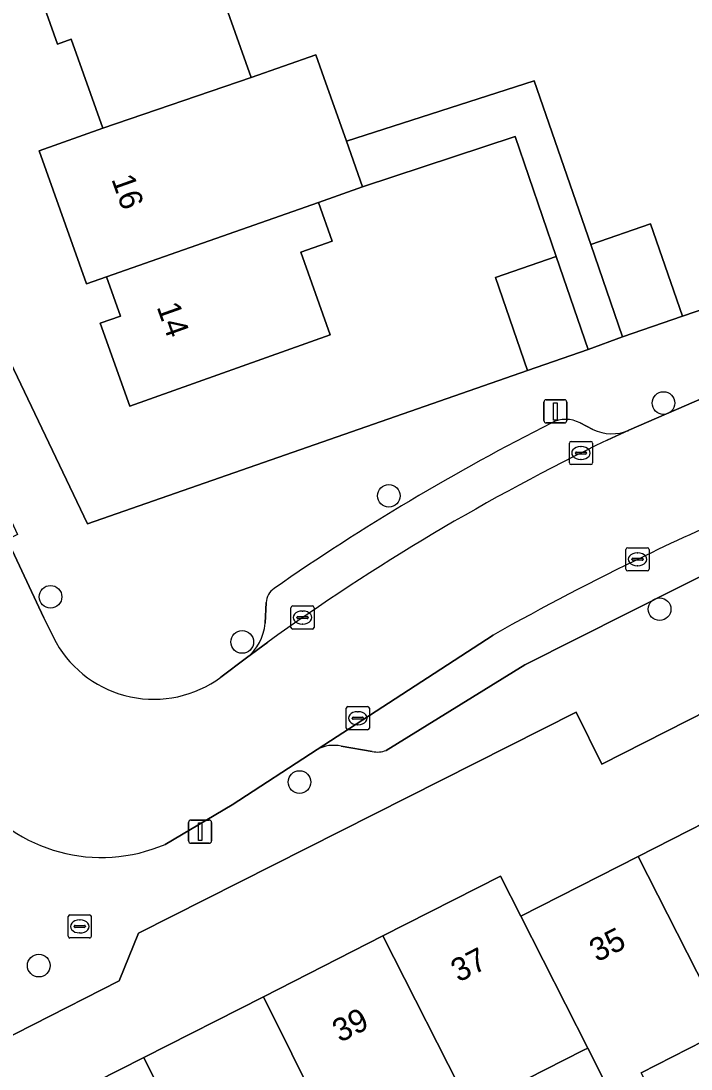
# Model space of a CAD drawing. Extents: x 158472 to 159562, y 388525 to 389606.
# Drawn here: x 159015.27 to 159044.21, y 389045.17 to 389090.41 of the extents above; entities that cross this region are included whole.
import ezdxf

# ---------------------------------------------------------------- set-up
doc = ezdxf.new("R2010")
doc.units = 0
for name, color, linetype in [('IMGEO_Boom', 7, 'Continuous'), ('IMGEO_Erf', 7, 'Continuous'), ('IMGEO_Kolk', 7, 'Continuous'), ('IMGEO_Lichtmast', 7, 'Continuous'), ('IMGEO_Pand', 7, 'Continuous'), ('IMGEO_Pand_nummerreeks', 7, 'Continuous'), ('IMGEO_Parkeervlak_open', 7, 'Continuous'), ('IMGEO_Rijbaan_lokaal_open', 7, 'Continuous'), ('IMGEO_Rioolput', 7, 'Continuous'), ('IMGEO_Voetpad_open', 7, 'Continuous')]:
    doc.layers.add(name, color=color, linetype=linetype)

msp = doc.modelspace()

# ---------------------------------------------------------------- linework, layer by layer
at = {"layer": 'IMGEO_Boom'}
for centre in [(159043.014, 389073.918), (159031.153, 389069.91), (159016.548, 389065.556), (159042.85, 389065.022), (159024.825, 389063.604), (159027.3, 389057.56), (159016.038, 389049.636)]:
    msp.add_circle(centre, 0.489, dxfattribs=at)
at = {"layer": 'IMGEO_Erf'}
for points in [[(159003.611, 389099.138), (159018.145, 389068.704), (159037.142, 389075.321), (159035.76, 389079.342), (159038.382, 389080.243), (159036.604, 389085.419), (159030.025, 389083.254), (159028.111, 389082.574), (159028.704, 389080.905), (159027.355, 389080.425), (159028.624, 389076.855), (159019.97, 389073.777), (159018.695, 389077.362), (159019.567, 389077.673), (159018.963, 389079.37), (159018.099, 389079.067), (159016.057, 389084.809), (159018.804, 389085.786), (159017.44, 389089.623), (159016.848, 389089.413), (159015.504, 389093.193)], [(159022.908, 389094.456), (159025.217, 389087.962), (159027.999, 389088.951), (159028.35, 389087.965), (159029.328, 389085.214), (159037.428, 389087.822), (159039.872, 389080.754), (159042.458, 389081.649), (159043.833, 389077.672), (159046.614, 389078.614), (159049.48, 389079.584), (159048.099, 389083.595), (159050.844, 389084.54), (159053.246, 389085.367), (159054.627, 389081.356), (159060.364, 389083.41), (159058.967, 389087.348), (159061.579, 389088.274), (159064.037, 389089.145), (159065.433, 389085.208), (159068.219, 389086.178), (159071.065, 389087.169)], [(159077.157, 389075.415), (159065.296, 389070.988), (159040.353, 389058.327), (159039.243, 389060.581), (159020.343, 389051.03), (159019.505, 389048.981), (159012.04, 389045.181), (159012.029, 389045.176), (159000, 389039.051), (158987.492, 389032.682), (158986.191, 389029.159), (158996.04, 389009.776)], [(159010.253, 389040.425), (159015.414, 389043.048), (159020.576, 389045.67), (159025.737, 389048.293), (159030.898, 389050.915), (159035.974, 389053.494), (159036.85, 389051.773), (159041.925, 389054.352), (159047.001, 389056.931), (159052.077, 389059.51), (159057.153, 389062.089), (159062.23, 389064.669), (159067.306, 389067.248), (159072.382, 389069.827)], [(159045.435, 389046.729), (159042.057, 389045.013)], [(159040.641, 389044.309), (159039.742, 389046.078), (159039.565, 389045.988), (159036.305, 389044.332)]]:
    msp.add_lwpolyline(points, dxfattribs=at)
at = {"layer": 'IMGEO_Kolk'}
for p, q in [((159038.951, 389071.334), (159038.951, 389072.186)), ((159039.026, 389072.26), (159039.878, 389072.26)), ((159039.439, 389072.04), (159039.464, 389072.04)), ((159039.952, 389072.186), (159039.952, 389071.334)), ((159039.21, 389071.754), (159039.21, 389071.766)), ((159039.648, 389071.717), (159039.25, 389071.717)), ((159039.253, 389071.803), (159039.651, 389071.803)), ((159039.694, 389071.766), (159039.694, 389071.754)), ((159039.878, 389071.26), (159039.026, 389071.26)), ((159039.462, 389071.48), (159039.437, 389071.48)), ((159041.396, 389066.746), (159041.396, 389067.598)), ((159041.471, 389067.672), (159042.323, 389067.672)), ((159042.397, 389067.598), (159042.397, 389066.746)), ((159041.655, 389067.166), (159041.655, 389067.178)), ((159042.093, 389067.129), (159041.695, 389067.129)), ((159041.698, 389067.215), (159042.096, 389067.215)), ((159041.884, 389067.452), (159041.909, 389067.452)), ((159042.139, 389067.178), (159042.139, 389067.166)), ((159042.323, 389066.672), (159041.471, 389066.672)), ((159041.907, 389066.892), (159041.882, 389066.892)), ((159026.93, 389064.232), (159026.93, 389065.084)), ((159027.005, 389065.158), (159027.857, 389065.158)), ((159027.418, 389064.938), (159027.443, 389064.938)), ((159027.931, 389065.084), (159027.931, 389064.232)), ((159027.189, 389064.652), (159027.189, 389064.664)), ((159027.627, 389064.615), (159027.229, 389064.615)), ((159027.232, 389064.701), (159027.63, 389064.701)), ((159027.441, 389064.378), (159027.416, 389064.378)), ((159027.673, 389064.664), (159027.673, 389064.652)), ((159027.857, 389064.158), (159027.005, 389064.158)), ((159029.313, 389059.889), (159029.313, 389060.741)), ((159029.388, 389060.815), (159030.24, 389060.815)), ((159030.314, 389060.741), (159030.314, 389059.889)), ((159029.572, 389060.309), (159029.572, 389060.321)), ((159030.01, 389060.272), (159029.612, 389060.272)), ((159029.615, 389060.358), (159030.013, 389060.358)), ((159029.801, 389060.595), (159029.826, 389060.595)), ((159030.056, 389060.321), (159030.056, 389060.309)), ((159030.24, 389059.815), (159029.388, 389059.815)), ((159029.824, 389060.035), (159029.799, 389060.035))]:
    msp.add_line(p, q, dxfattribs=at)
for points in [[(159038.951, 389071.334), (159038.951, 389072.186)], [(159039.026, 389072.26), (159039.878, 389072.26)], [(159039.952, 389072.186), (159039.952, 389071.334)], [(159039.878, 389071.26), (159039.026, 389071.26)], [(159041.396, 389066.746), (159041.396, 389067.598)], [(159041.471, 389067.672), (159042.323, 389067.672)], [(159042.397, 389067.598), (159042.397, 389066.746)], [(159042.323, 389066.672), (159041.471, 389066.672)], [(159026.93, 389064.232), (159026.93, 389065.084)], [(159027.005, 389065.158), (159027.857, 389065.158)], [(159027.931, 389065.084), (159027.931, 389064.232)], [(159027.857, 389064.158), (159027.005, 389064.158)], [(159029.313, 389059.889), (159029.313, 389060.741)], [(159029.388, 389060.815), (159030.24, 389060.815)], [(159030.314, 389060.741), (159030.314, 389059.889)], [(159030.24, 389059.815), (159029.388, 389059.815)]]:
    msp.add_lwpolyline(points, dxfattribs=at)
for centre, radius, start, end in [((159039.028, 389072.184), 0.0765, 91.552, 178.448), ((159039.028, 389072.184), 0.0765, 91.552, 178.448), ((159039.876, 389072.184), 0.0765, 1.552, 88.448), ((159039.876, 389072.184), 0.0765, 1.552, 88.448), ((159039.25, 389071.763), 0.0403, 85.8775, 175.7526), ((159039.247, 389071.753), 0.0366, 178.938, 274.7102), ((159039.651, 389071.76), 0.043, 264.8664, 352.4533), ((159039.655, 389071.765), 0.0386, 1.7309, 96.639), ((159039.028, 389071.336), 0.0765, 181.552, 268.448), ((159039.028, 389071.336), 0.0765, 181.552, 268.448), ((159039.876, 389071.336), 0.0765, 271.552, 358.448), ((159039.876, 389071.336), 0.0765, 271.552, 358.448), ((159041.473, 389067.596), 0.0765, 91.552, 178.448), ((159041.473, 389067.596), 0.0765, 91.552, 178.448), ((159042.321, 389067.596), 0.0765, 1.552, 88.448), ((159042.321, 389067.596), 0.0765, 1.552, 88.448), ((159041.695, 389067.175), 0.0403, 85.8775, 175.7526), ((159041.692, 389067.165), 0.0366, 178.938, 274.7102), ((159042.096, 389067.172), 0.043, 264.8664, 352.4533), ((159042.1, 389067.177), 0.0386, 1.7309, 96.639), ((159041.473, 389066.748), 0.0765, 181.552, 268.448), ((159041.473, 389066.748), 0.0765, 181.552, 268.448), ((159042.321, 389066.748), 0.0765, 271.552, 358.448), ((159042.321, 389066.748), 0.0765, 271.552, 358.448), ((159027.007, 389065.082), 0.0765, 91.552, 178.448), ((159027.007, 389065.082), 0.0765, 91.552, 178.448), ((159027.855, 389065.082), 0.0765, 1.552, 88.448), ((159027.855, 389065.082), 0.0765, 1.552, 88.448), ((159027.229, 389064.661), 0.0403, 85.8775, 175.7526), ((159027.226, 389064.651), 0.0366, 178.938, 274.7102), ((159027.63, 389064.658), 0.043, 264.8664, 352.4533), ((159027.634, 389064.663), 0.0386, 1.7309, 96.639), ((159027.007, 389064.234), 0.0765, 181.552, 268.448), ((159027.007, 389064.234), 0.0765, 181.552, 268.448), ((159027.855, 389064.234), 0.0765, 271.552, 358.448), ((159027.855, 389064.234), 0.0765, 271.552, 358.448), ((159029.39, 389060.739), 0.0765, 91.552, 178.448), ((159029.39, 389060.739), 0.0765, 91.552, 178.448), ((159030.238, 389060.739), 0.0765, 1.552, 88.448), ((159030.238, 389060.739), 0.0765, 1.552, 88.448), ((159029.612, 389060.318), 0.0403, 85.8775, 175.7526), ((159029.609, 389060.308), 0.0366, 178.938, 274.7102), ((159030.013, 389060.315), 0.043, 264.8664, 352.4533), ((159030.017, 389060.32), 0.0386, 1.7309, 96.639), ((159029.39, 389059.891), 0.0765, 181.552, 268.448), ((159029.39, 389059.891), 0.0765, 181.552, 268.448), ((159030.238, 389059.891), 0.0765, 271.552, 358.448), ((159030.238, 389059.891), 0.0765, 271.552, 358.448)]:
    msp.add_arc(centre, radius, start, end, dxfattribs=at)
for centre, major_axis, ratio, start_param, end_param in [((159039.438, 389071.76), (-0.387, 0.002), 0.722429, 4.712389, 7.853982), ((159039.463, 389071.76), (-0.39, 0.002), 0.717154, 1.570796, 4.712389), ((159041.883, 389067.172), (-0.387, 0.002), 0.722429, 4.712389, 7.853982), ((159041.908, 389067.172), (-0.39, 0.002), 0.717154, 1.570796, 4.712389), ((159027.417, 389064.658), (-0.387, 0.002), 0.722429, 4.712389, 7.853982), ((159027.442, 389064.658), (-0.39, 0.002), 0.717154, 1.570796, 4.712389), ((159029.8, 389060.315), (-0.387, 0.002), 0.722429, 4.712389, 7.853982), ((159029.825, 389060.315), (-0.39, 0.002), 0.717154, 1.570796, 4.712389)]:
    msp.add_ellipse(centre, major_axis=major_axis, ratio=ratio, start_param=start_param, end_param=end_param, dxfattribs=at)
at = {"layer": 'IMGEO_Lichtmast'}
for p, q in [((159037.852, 389073.157), (159037.852, 389073.957)), ((159037.852, 389073.957), (159037.852, 389073.157)), ((159037.952, 389074.057), (159038.742, 389074.057)), ((159038.742, 389074.057), (159037.952, 389074.057)), ((159038.842, 389073.957), (159038.842, 389073.157)), ((159038.842, 389073.157), (159038.842, 389073.957)), ((159038.742, 389073.057), (159037.952, 389073.057)), ((159037.952, 389073.057), (159038.742, 389073.057)), ((159022.509, 389055.017), (159022.509, 389055.817)), ((159022.509, 389055.817), (159022.509, 389055.017)), ((159022.609, 389055.917), (159023.399, 389055.917)), ((159023.399, 389055.917), (159022.609, 389055.917)), ((159023.499, 389055.817), (159023.499, 389055.017)), ((159023.499, 389055.017), (159023.499, 389055.817)), ((159023.399, 389054.917), (159022.609, 389054.917)), ((159022.609, 389054.917), (159023.399, 389054.917))]:
    msp.add_line(p, q, dxfattribs=at)
for points in [[(159038.272, 389073.932), (159038.422, 389073.932), (159038.422, 389073.182), (159038.272, 389073.182), (159038.272, 389073.932)], [(159022.929, 389055.792), (159023.079, 389055.792), (159023.079, 389055.042), (159022.929, 389055.042), (159022.929, 389055.792)]]:
    msp.add_lwpolyline(points, dxfattribs=at)
for centre, start, end in [((159037.952, 389073.957), 90, 180), ((159037.952, 389073.957), 90, 180), ((159038.742, 389073.957), 0, 90), ((159038.742, 389073.957), 360, 90), ((159037.952, 389073.157), 180, 270), ((159037.952, 389073.157), 180, 270), ((159038.742, 389073.157), 270, 0), ((159038.742, 389073.157), 270, 0), ((159022.609, 389055.817), 90, 180), ((159022.609, 389055.817), 90, 180), ((159023.399, 389055.817), 0, 90), ((159023.399, 389055.817), 360, 90), ((159022.609, 389055.017), 180, 270), ((159022.609, 389055.017), 180, 270), ((159023.399, 389055.017), 270, 0), ((159023.399, 389055.017), 270, 0)]:
    msp.add_arc(centre, 0.1, start, end, dxfattribs=at)
at = {"layer": 'IMGEO_Pand'}
for points in [[(159019.104, 389102.962), (159016.286, 389101.96), (159017.188, 389099.422), (159014.366, 389098.418), (159016.143, 389093.42), (159015.504, 389093.193), (159016.848, 389089.413), (159017.44, 389089.623), (159018.804, 389085.786), (159025.217, 389087.962), (159022.908, 389094.456), (159022.16, 389094.19)], [(159029.328, 389085.214), (159028.35, 389087.965), (159027.999, 389088.951), (159025.217, 389087.962), (159018.804, 389085.786), (159016.057, 389084.809), (159018.099, 389079.067), (159018.963, 389079.37), (159028.111, 389082.574), (159030.025, 389083.254)], [(159018.963, 389079.37), (159019.567, 389077.673), (159018.695, 389077.362), (159019.97, 389073.777), (159028.624, 389076.855), (159027.355, 389080.425), (159028.704, 389080.905), (159028.111, 389082.574)], [(159041.247, 389076.778), (159043.833, 389077.672), (159042.458, 389081.649), (159039.872, 389080.754)], [(159037.142, 389075.321), (159039.763, 389076.222), (159038.382, 389080.243), (159035.76, 389079.342)], [(159047.001, 389056.931), (159041.925, 389054.352), (159045.723, 389046.875), (159045.435, 389046.729), (159046.087, 389045.446), (159046.375, 389045.592), (159047.822, 389046.327), (159047.178, 389047.595), (159050.488, 389049.257), (159050.816, 389049.422)], [(159041.925, 389054.352), (159036.85, 389051.773), (159039.742, 389046.078), (159040.641, 389044.309), (159040.464, 389044.219), (159041.117, 389042.933), (159041.294, 389043.023), (159042.704, 389043.74), (159042.057, 389045.013), (159045.435, 389046.729), (159045.723, 389046.875)], [(159036.85, 389051.773), (159035.974, 389053.494), (159030.898, 389050.915), (159034.655, 389043.521), (159035.306, 389042.239), (159036.945, 389043.072), (159036.305, 389044.332), (159039.565, 389045.988), (159039.742, 389046.078)], [(159030.898, 389050.915), (159025.737, 389048.293), (159029.424, 389040.883), (159029.514, 389040.929), (159030.156, 389039.664), (159031.831, 389040.515), (159031.196, 389041.764), (159034.655, 389043.521)], [(159024.243, 389038.299), (159024.382, 389038.37), (159025.053, 389037.051), (159026.708, 389037.892), (159026.058, 389039.173), (159029.424, 389040.883), (159025.737, 389048.293), (159020.576, 389045.67)], [(159015.414, 389043.048), (159019.092, 389035.655), (159019.296, 389035.759), (159019.951, 389034.471), (159021.679, 389035.349), (159021.014, 389036.659), (159024.243, 389038.299), (159020.576, 389045.67)]]:
    msp.add_lwpolyline(points, close=True, dxfattribs=at)
at = {"layer": 'IMGEO_Parkeervlak_open'}
for points in [[(159039.967, 389072.779), (159039.413, 389073.062)], [(159040.58, 389072.311), (159041.525, 389072.74)], [(159031.046, 389058.923), (159037.028, 389062.622), (159045.975, 389067.119), (159048.812, 389068.4)], [(159025.86, 389065.302), (159025.812, 389064.41)], [(159035.662, 389063.904), (159028.06, 389058.961)], [(159025.011, 389062.914), (159025.923, 389063.595)], [(159029.101, 389059.107), (159030.439, 389058.874)]]:
    msp.add_lwpolyline(points, dxfattribs=at)
for centre, radius, start, end in [((159083.493, 388983.478), 100.39, 116.82564, 124.79773), ((159038.798, 389071.858), 1.352, 62.9355, 116.7836), ((159040.789, 389074.487), 1.896, 244.2969, 292.8353), ((159083.346, 388983.714), 98.379, 115.76647, 125.71044), ((159118.618, 388906.959), 177.637, 112.31728, 115.47331), ((159095.569, 388957.155), 122.41, 115.83871, 119.30096), ((159026.657, 389065.26), 0.798, 124.7701, 176.994), ((159023.712, 389064.572), 2.106, 308.0731, 355.5952), ((159028.77, 389057.685), 1.46, 76.891, 119.0763), ((159030.648, 389060.064), 1.209, 260.0223, 289.2081)]:
    msp.add_arc(centre, radius, start, end, dxfattribs=at)
at = {"layer": 'IMGEO_Rijbaan_lokaal_open'}
for points in [[(159016.784, 389063.58), (159016.259, 389064.651), (159014.675, 389068.029), (159013.074, 389071.443), (159012.801, 389072.026), (159012.623, 389072.398), (159000.987, 389096.77), (159000.771, 389097.254), (159000.566, 389097.743), (159000.327, 389098.424)], [(159079.83, 389086.852), (159079.475, 389086.759), (159076.268, 389085.765), (159073.414, 389084.88), (159072.387, 389084.531), (159071.03, 389084.069), (159065.928, 389082.165), (159062.94, 389081.05), (159061.75, 389080.601), (159055.531, 389078.254), (159055.346, 389078.191), (159051.086, 389076.671), (159044.77, 389074.157), (159041.525, 389072.74), (159040.58, 389072.311)], [(159021.499, 389054.869), (159024.39, 389056.57), (159028.06, 389058.961), (159035.662, 389063.904)], [(159025.923, 389063.595), (159025.011, 389062.914), (159023.895, 389062.082)]]:
    msp.add_lwpolyline(points, dxfattribs=at)
for centre, radius, start, end in [((159083.346, 388983.714), 98.379, 115.76647, 125.71044), ((159118.618, 388906.959), 177.637, 112.31728, 115.47331), ((159095.569, 388957.155), 122.41, 115.83871, 119.30096), ((159021.006, 389065.996), 4.865, 209.7793, 306.4288), ((159018.747, 389061.283), 6.979, 216.6583, 293.222)]:
    msp.add_arc(centre, radius, start, end, dxfattribs=at)
at = {"layer": 'IMGEO_Rioolput'}
for p, q in [((159017.307, 389050.902), (159017.307, 389051.754)), ((159017.382, 389051.828), (159018.234, 389051.828)), ((159018.308, 389051.754), (159018.308, 389050.902)), ((159017.566, 389051.322), (159017.566, 389051.334)), ((159018.004, 389051.285), (159017.606, 389051.285)), ((159017.609, 389051.371), (159018.007, 389051.371)), ((159017.795, 389051.608), (159017.82, 389051.608)), ((159018.05, 389051.334), (159018.05, 389051.322)), ((159018.234, 389050.828), (159017.382, 389050.828)), ((159017.818, 389051.048), (159017.793, 389051.048))]:
    msp.add_line(p, q, dxfattribs=at)
for points in [[(159017.307, 389050.902), (159017.307, 389051.754)], [(159017.382, 389051.828), (159018.234, 389051.828)], [(159018.308, 389051.754), (159018.308, 389050.902)], [(159018.234, 389050.828), (159017.382, 389050.828)]]:
    msp.add_lwpolyline(points, dxfattribs=at)
for centre, radius, start, end in [((159017.384, 389051.752), 0.0765, 91.552, 178.448), ((159017.384, 389051.752), 0.0765, 91.552, 178.448), ((159018.232, 389051.752), 0.0765, 1.552, 88.448), ((159018.232, 389051.752), 0.0765, 1.552, 88.448), ((159017.606, 389051.331), 0.0403, 85.8775, 175.7526), ((159017.603, 389051.321), 0.0366, 178.938, 274.7102), ((159018.007, 389051.328), 0.043, 264.8664, 352.4533), ((159018.011, 389051.333), 0.0386, 1.7309, 96.639), ((159017.384, 389050.904), 0.0765, 181.552, 268.448), ((159017.384, 389050.904), 0.0765, 181.552, 268.448), ((159018.232, 389050.904), 0.0765, 271.552, 358.448), ((159018.232, 389050.904), 0.0765, 271.552, 358.448)]:
    msp.add_arc(centre, radius, start, end, dxfattribs=at)
for centre, major_axis, ratio, start_param, end_param in [((159017.794, 389051.328), (-0.387, 0.002), 0.722429, 4.712389, 7.853982), ((159017.819, 389051.328), (-0.39, 0.002), 0.717154, 1.570796, 4.712389)]:
    msp.add_ellipse(centre, major_axis=major_axis, ratio=ratio, start_param=start_param, end_param=end_param, dxfattribs=at)
at = {"layer": 'IMGEO_Voetpad_open'}
for points in [[(159071.065, 389087.169), (159068.219, 389086.178), (159065.433, 389085.208), (159062.953, 389084.328), (159060.364, 389083.41), (159054.627, 389081.356), (159052.239, 389080.534), (159049.48, 389079.584), (159046.614, 389078.614), (159043.833, 389077.672), (159041.247, 389076.778), (159039.763, 389076.222), (159037.142, 389075.321), (159018.145, 389068.704), (159003.611, 389099.138), (159002.367, 389101.743), (159000.382, 389102.42)], [(159041.525, 389072.74), (159044.77, 389074.157), (159044.579, 389074.618), (159050.895, 389077.132), (159051.086, 389076.671), (159055.346, 389078.191), (159055.165, 389078.656), (159061.569, 389081.066), (159061.75, 389080.601), (159062.94, 389081.05), (159065.928, 389082.165), (159065.755, 389082.634), (159072.214, 389085), (159072.387, 389084.531), (159073.414, 389084.88), (159076.268, 389085.765), (159076.122, 389086.243), (159079.684, 389087.33), (159079.83, 389086.852)], [(159020.343, 389051.03), (159039.243, 389060.581), (159040.353, 389058.327), (159065.296, 389070.988), (159077.157, 389075.415), (159075.571, 389079.059)], [(159039.413, 389073.062), (159039.967, 389072.779)], [(159012.801, 389072.026), (159013.074, 389071.443), (159013.523, 389071.663), (159015.124, 389068.25), (159014.675, 389068.029), (159016.259, 389064.651), (159016.784, 389063.58)], [(159048.812, 389068.4), (159045.975, 389067.119), (159037.028, 389062.622), (159031.046, 389058.923)], [(159025.812, 389064.41), (159025.86, 389065.302)], [(159023.895, 389062.082), (159025.011, 389062.914)], [(159028.06, 389058.961), (159024.39, 389056.57), (159021.499, 389054.869)], [(159030.439, 389058.874), (159029.101, 389059.107)], [(159013.148, 389057.116), (159011.356, 389046.498), (159012.029, 389045.176), (159012.04, 389045.181), (159019.505, 389048.981), (159020.343, 389051.03)]]:
    msp.add_lwpolyline(points, dxfattribs=at)
msp.add_lwpolyline([(159029.328, 389085.214), (159030.025, 389083.254), (159036.604, 389085.419), (159038.382, 389080.243), (159039.763, 389076.222), (159041.247, 389076.778), (159039.872, 389080.754), (159037.428, 389087.822)], close=True, dxfattribs=at)
for centre, radius, start, end in [((159083.493, 388983.478), 100.39, 116.82564, 124.79773), ((159038.798, 389071.858), 1.352, 62.9355, 116.7836), ((159040.789, 389074.487), 1.896, 244.2969, 292.8353), ((159026.657, 389065.26), 0.798, 124.7701, 176.994), ((159023.712, 389064.572), 2.106, 308.0731, 355.5952), ((159021.006, 389065.996), 4.865, 209.7793, 306.4288), ((159028.77, 389057.685), 1.46, 76.891, 119.0763), ((159030.648, 389060.064), 1.209, 260.0223, 289.2081), ((159018.747, 389061.283), 6.979, 216.6583, 293.222)]:
    msp.add_arc(centre, radius, start, end, dxfattribs=at)

# ---------------------------------------------------------------- texts
at = {"layer": 'IMGEO_Pand_nummerreeks'}
for s, rotation, p in [('16', 289.5319, (159019.164, 389083.586)), ('14', 289.5294, (159021.121, 389078.07)), ('35', 26.9347, (159040.144, 389049.767)), ('37', 26.9347, (159034.165, 389048.896)), ('39', 26.9347, (159029.046, 389046.295))]:
    msp.add_text(s, height=1, rotation=rotation, dxfattribs=at).set_placement(p)

doc.saveas('drawing.dxf')
